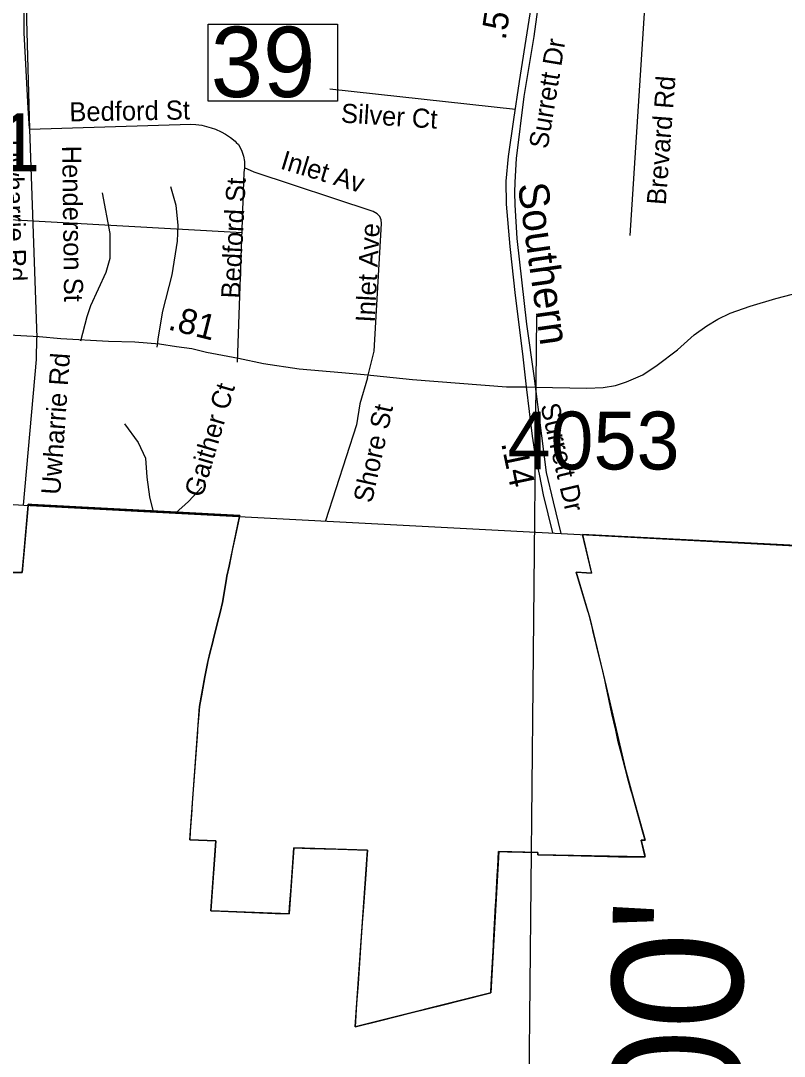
# Model space of a CAD drawing. Extents: x 1662474 to 1856135, y 779280 to 917889.
# Drawn here: x 1701349 to 1705150, y 788215 to 793367 of the extents above; entities that cross this region are included whole.
import ezdxf

# ---------------------------------------------------------------- set-up
doc = ezdxf.new("R2010")
doc.units = 0
for name, color, linetype in [('Cogo Default Point CELL', 7, 'Continuous'), ('Default', 7, 'Continuous'), ('Exist Boundary Political City Limit New', 7, 'Continuous'), ('Exist Boundary Political CountyLine', 7, 'Continuous'), ('Exist Hydrographic Misc Water Feature', 7, 'Continuous'), ('Exist Railroad Mainline', 7, 'Continuous'), ('Exist Railroad Mainline Label', 7, 'Continuous'), ('Exist Road Non-System Type 51', 7, 'Continuous'), ('Exist Road Non-System Type 51 Label', 7, 'Continuous'), ('Exist Road Primary Interstate Service Attributed', 7, 'Continuous'), ('Exist Road Secondary Mileage Tenths English Label', 7, 'Continuous'), ('Exist Road Secondary Structure Standard Bridge Number Label', 7, 'Continuous'), ('Exist Road Secondary Type 51 Attributed', 7, 'Continuous'), ('Map Preparation Boundary City Limit Buffer Line', 7, 'Continuous'), ('Map Preparation Longitude Latitude Label', 7, 'Continuous'), ('Map Preparation Longitude Latitude Lines', 7, 'Continuous'), ('Prop DGN Element Guardrail', 7, 'Continuous')]:
    doc.layers.add(name, color=color, linetype=linetype)

msp = doc.modelspace()

# ---------------------------------------------------------------- linework, layer by layer
at = {"layer": 'Default'}
msp.add_lwpolyline([(1702437.8, 790900.6), (1702439.5, 790905.9), (1701405.2, 790960.8), (1701386.8, 790962.3), (1701386.2, 790956.2)], dxfattribs=at)
at = {"layer": 'Exist Boundary Political City Limit New'}
msp.add_line((1704194.5, 790344.2), (1704176, 790415.8), dxfattribs=at)
for points in [[(1700651, 790693.2), (1700654.2, 790692.9), (1700851.9, 790671.3), (1700889, 790667.2), (1701135.4, 790640.3), (1701307.2, 790621.5), (1701357.1, 790621.1), (1701364.8, 790709), (1701386.2, 790956.2)], [(1704263.8, 790054.6), (1704357.2, 789648.5), (1704391.9, 789521.2), (1704456.5, 789289.7), (1704436.9, 789289.2), (1704455, 789216.1), (1704455.7, 789213.2), (1704456.2, 789211), (1704457.2, 789207.1), (1703923.6, 789217.2), (1703922.2, 789228.5), (1703729.2, 789232.8), (1703688.9, 788530), (1703013.2, 788361.7), (1703074.8, 789240.4), (1702708.9, 789251.9), (1702684.8, 788923), (1702295.6, 788938.9), (1702320.6, 789286.1), (1702190.5, 789292), (1702239.5, 789955.3), (1702266.5, 790103.5), (1702278.4, 790168.6), (1702290.6, 790220.1), (1702304.9, 790276.9), (1702309.1, 790293.6), (1702335.2, 790397.7), (1702341.5, 790422.5), (1702354.1, 790472.8), (1702360.2, 790510.4), (1702373.8, 790592.6), (1702375.9, 790603.4), (1702386.1, 790653.9), (1702437.8, 790900.6), (1701386.2, 790956.2), (1701357.1, 790621.1), (1701307.2, 790621.5)], [(1701386.2, 790956.2), (1701386.8, 790962.3), (1701405.2, 790960.8), (1702439.5, 790905.9), (1702437.8, 790900.6)], [(1702437.8, 790900.6), (1702416.6, 790799.6), (1702404.1, 790740), (1702386.1, 790653.9), (1702375.9, 790603.4), (1702373.8, 790592.6), (1702360.2, 790510.4), (1702354.1, 790472.8), (1702341.5, 790422.5), (1702335.2, 790397.7), (1702309.1, 790293.6), (1702304.9, 790276.9), (1702290.6, 790220.1), (1702280.6, 790178.2), (1702278.4, 790168.6), (1702266.5, 790103.5), (1702261.2, 790074.8), (1702249, 790007.4), (1702239.5, 789955.3), (1702237.8, 789935.2), (1702234.4, 789897.1), (1702229.8, 789841.6), (1702228.8, 789829.6), (1702215.9, 789651.6), (1702203.1, 789475.1), (1702198.8, 789414.2), (1702197.6, 789397.6), (1702193.2, 789333.1), (1702190.5, 789292), (1702320.6, 789286.1), (1702315.4, 789213.3), (1702309.1, 789125.5), (1702302.5, 789035.2), (1702295.6, 788938.9), (1702306.4, 788938.4), (1702423.8, 788933.6), (1702537.6, 788929), (1702615.4, 788925.8), (1702684.8, 788923), (1702685.2, 788928.4), (1702687.5, 788959.1), (1702694.8, 789058.6), (1702703.4, 789176.9), (1702708.9, 789251.9), (1702710.2, 789251.9), (1702790.4, 789249.3), (1702928, 789245), (1703074.8, 789240.4), (1703071.9, 789197.8), (1703068, 789142.4), (1703056.8, 788983.3), (1703053.8, 788939.1), (1703049.5, 788879.2), (1703042.8, 788782.4), (1703037.2, 788705.3), (1703028.2, 788576.9), (1703021.2, 788476.4), (1703013.2, 788361.7), (1703141.1, 788393.5), (1703291.2, 788430.9), (1703453.1, 788471.2), (1703545.5, 788494.2), (1703688.9, 788530), (1703689.1, 788534.9), (1703691.1, 788571.3), (1703701.6, 788768.1), (1703702.1, 788778.5), (1703712.6, 788967.4), (1703712.8, 788968.2), (1703713.4, 788980.8), (1703720.9, 789113.8), (1703723.4, 789157.5), (1703727.6, 789232.8), (1703729.2, 789232.8), (1703771.8, 789231.8), (1703922.2, 789228.5), (1703923.6, 789217.2), (1704074.1, 789213.7), (1704269.9, 789209.1), (1704325.2, 789207.8), (1704334.9, 789207.7), (1704408.6, 789207.2), (1704457.2, 789207.1), (1704455.9, 789212.4), (1704436.9, 789289.2), (1704440, 789289.3), (1704456.5, 789289.7), (1704455, 789294.9), (1704442.2, 789340.7), (1704425.2, 789401.4), (1704391.9, 789521.2), (1704386.4, 789541.1), (1704374.5, 789583.5), (1704371.2, 789595.2), (1704357.2, 789648.5)], [(1704176, 790415.8), (1704172.5, 790429.4), (1704113.6, 790624.3), (1704117.1, 790624.1), (1704190.9, 790618.4), (1704189.6, 790623.9), (1704145.4, 790811.2)], [(1704145.4, 790811.2), (1704190.9, 790618.4), (1704113.6, 790624.3), (1704182.2, 790394.7), (1704263.8, 790054.6)], [(1704145.4, 790811.2), (1704145.4, 790811.2), (1707146.4, 790657.5), (1711557, 790424.6)], [(1711562.1, 790424.3), (1707146.4, 790657.5), (1704145.4, 790811.2)], [(1704263.8, 790054.6), (1704254.2, 790096), (1704251.9, 790106.9), (1704249.4, 790118.2), (1704215.5, 790259), (1704197.5, 790332.6), (1704194.5, 790344.2)], [(1704357.2, 789648.5), (1704337.1, 789724.9), (1704323.4, 789778.9), (1704311.4, 789837.9), (1704291.6, 789920.8), (1704263.8, 790054.6)]]:
    msp.add_lwpolyline(points, dxfattribs=at)
at = {"layer": 'Exist Boundary Political CountyLine'}
msp.add_lwpolyline([(1690037.5, 791664.5), (1701364.2, 790957.5), (1714716, 790252.3), (1740499.2, 788706.5), (1750629.1, 788065.3), (1759370.2, 787540.1), (1762189.4, 787333), (1768414.3, 786933.6), (1776472.8, 786425.7), (1794607.1, 785397.2), (1814974.6, 784258.7), (1839558.3, 782880.6)], dxfattribs=at)
at = {"layer": 'Exist Hydrographic Misc Water Feature'}
for points in [[(1701865.8, 791361.1), (1701933.4, 791268.7), (1701971.1, 791190.7), (1701976.9, 791096.3), (1701990.5, 790998.4), (1702009.4, 790923.4)], [(1702251.5, 791047.3), (1702184.1, 790974.7), (1702120.5, 790917.6)]]:
    msp.add_lwpolyline(points, dxfattribs=at)
at = {"layer": 'Exist Railroad Mainline'}
msp.add_lwpolyline([(1704039.5, 790816.2), (1704000.6, 790973.4), (1703966.5, 791120.1), (1703942.3, 791302.1), (1703904.4, 791600.1), (1703868.6, 791857.4), (1703819.6, 792284), (1703809.6, 792451.5), (1703808.5, 792512.9), (1703811, 792564.1), (1703816.4, 792682.1), (1703855.4, 792990.5), (1703904.2, 793289.3), (1703933.5, 793498.1)], dxfattribs=at)
at = {"layer": 'Exist Road Non-System Type 51'}
for p, q in [((1704499.9, 794164.1), (1704380.8, 792298.8)), ((1703812, 792925.6), (1702887.6, 793026.1)), ((1701392.6, 792827.1), (1701430.1, 791789.6))]:
    msp.add_line(p, q, dxfattribs=at)
for points in [[(1702439, 794176.2), (1702404.1, 794184.1), (1702379.4, 794185.1), (1702358.1, 794177.8), (1702266.6, 794117.4), (1702097.9, 794000.6), (1701414.6, 793494.9), (1701392.4, 793472.2), (1701389.1, 793464.1), (1701378.6, 793435.8), (1701378.6, 793372.5), (1701392.6, 792827.1)], [(1701392.6, 792827.1), (1702196.5, 792852.4), (1702221.4, 792851.5), (1702251.4, 792847.6), (1702297.6, 792835.2), (1702319.6, 792827.4), (1702347.1, 792814.8), (1702368.1, 792803.2), (1702393.1, 792786.7), (1702416.4, 792767.9), (1702422.2, 792762.2), (1702433.8, 792751.2), (1702448.5, 792724), (1702458.4, 792692.8), (1702462.4, 792667.2), (1702462.6, 792635.8)], [(1702462.6, 792635.8), (1702459.5, 792612.4), (1702426.9, 791667.9)], [(1703075, 791590.9), (1703107.8, 791723.8), (1703145.4, 792357.9), (1703143.5, 792376.5), (1703135.9, 792393.2), (1703128.8, 792401.2), (1703123.5, 792407.2), (1703103.9, 792417.7), (1702511.8, 792614), (1702462.6, 792635.8)], [(1701648.8, 791773.9), (1701680.2, 791895.7), (1701698.1, 791949.7), (1701775.5, 792115.6), (1701794.4, 792186.2), (1701794.4, 792309.2), (1701756.4, 792511.4)], [(1702028.9, 791742.4), (1702034.4, 791795.1), (1702057.1, 791922.2), (1702102.9, 792103.8), (1702129.9, 792270.2), (1702132.5, 792349.7), (1702122.5, 792448.1), (1702097.4, 792540.8)], [(1701362.9, 790957.6), (1701427.5, 791681.5), (1701430.1, 791789.6)], [(1703075, 791590.9), (1703037.1, 791461.8), (1703020.6, 791356.6), (1702866.1, 790878.2)]]:
    msp.add_lwpolyline(points, dxfattribs=at)
at = {"layer": 'Exist Road Primary Interstate Service Attributed'}
msp.add_lwpolyline([(1701393.8, 792831.7), (1701386.5, 792932.5), (1701366.2, 793307.1), (1701366.7, 793429.2), (1701377.1, 793455), (1701426.8, 793498), (1702061.5, 793958.6), (1702282.1, 794117.7), (1702399.3, 794196.2), (1702444.2, 794197.8), (1702543.9, 794158.6), (1702597.5, 794144.8), (1702728.1, 794133.4), (1703140.9, 794170.4), (1703241, 794170.3), (1703306.2, 794164)], dxfattribs=at)
at = {"layer": 'Exist Road Secondary Structure Standard Bridge Number Label'}
msp.add_line((1700055.8, 792446.3), (1702450.8, 792314), dxfattribs=at)
msp.add_lwpolyline([(1702282.5, 793350.1), (1702926.7, 793350.1), (1702926.7, 792967.8), (1702282.5, 792967.8)], close=True, dxfattribs=at)
at = {"layer": 'Exist Road Secondary Type 51 Attributed'}
for points in [[(1703882.1, 794502.3), (1703904.9, 794462.9), (1703938, 794392.1), (1703964, 794318.9), (1703975.8, 794244.3), (1703982.9, 794135.7), (1703978.2, 794005.9), (1703964, 793902), (1703921.5, 793646.3), (1703829.4, 793065.1), (1703801.1, 792876.3), (1703775.1, 792692.1), (1703763.3, 792569.4), (1703765.8, 792455.1), (1703783.3, 792244.4), (1703810.3, 791999.9), (1703846.8, 791709.2), (1703864.7, 791544.9)], [(1703911.5, 791544.1), (1704167.1, 791539.8), (1704248.1, 791542.3), (1704308.8, 791552.4), (1704364.5, 791570.2), (1704445.5, 791605.6), (1704516.3, 791653.6), (1704617.6, 791729.5), (1704701.8, 791803.9), (1704764.7, 791849.5), (1704819, 791882), (1704879.7, 791912.4), (1704979.5, 791947.1), (1705108.1, 791984.8), (1705317.7, 792039.3)], [(1701014.5, 791819), (1701441.7, 791795.9), (1701549.5, 791785.7), (1701785.7, 791772.8), (1701916.6, 791770.3), (1702039.8, 791760), (1702124.6, 791747.2), (1702201.6, 791736.9), (1702273.4, 791719), (1702434, 791688.5), (1702558.5, 791662), (1702735.9, 791635.6), (1702946.8, 791617), (1703058, 791606.5), (1703299, 791582.6), (1703767.2, 791544.9), (1703864.7, 791544.9)], [(1703864.7, 791544.9), (1703911.5, 791544.1)], [(1703864.7, 791544.9), (1703895.3, 791300.2), (1703910.2, 791202.1), (1703929.2, 791111.5), (1703949, 791008.1), (1703996.4, 790818.5)]]:
    msp.add_lwpolyline(points, dxfattribs=at)
at = {"layer": 'Map Preparation Boundary City Limit Buffer Line'}
msp.add_line((1704194.5, 790344.2), (1704176, 790415.8), dxfattribs=at)
for points in [[(1700651, 790693.2), (1700654.2, 790692.9), (1700851.9, 790671.3), (1700889, 790667.2), (1701135.4, 790640.3), (1701307.2, 790621.5), (1701357.1, 790621.1), (1701364.8, 790709), (1701386.2, 790956.2)], [(1704263.8, 790054.6), (1704357.2, 789648.5), (1704391.9, 789521.2), (1704456.5, 789289.7), (1704436.9, 789289.2), (1704455, 789216.1), (1704455.7, 789213.2), (1704456.2, 789211), (1704457.2, 789207.1), (1703923.6, 789217.2), (1703922.2, 789228.5), (1703729.2, 789232.8), (1703688.9, 788530), (1703013.2, 788361.7), (1703074.8, 789240.4), (1702708.9, 789251.9), (1702684.8, 788923), (1702295.6, 788938.9), (1702320.6, 789286.1), (1702190.5, 789292), (1702239.5, 789955.3), (1702266.5, 790103.5), (1702278.4, 790168.6), (1702290.6, 790220.1), (1702304.9, 790276.9), (1702309.1, 790293.6), (1702335.2, 790397.7), (1702341.5, 790422.5), (1702354.1, 790472.8), (1702360.2, 790510.4), (1702373.8, 790592.6), (1702375.9, 790603.4), (1702386.1, 790653.9), (1702437.8, 790900.6), (1701386.2, 790956.2), (1701357.1, 790621.1), (1701307.2, 790621.5)], [(1702437.8, 790900.6), (1702439.5, 790905.9), (1701405.2, 790960.8), (1701386.8, 790962.3), (1701386.2, 790956.2)], [(1701386.2, 790956.2), (1701386.8, 790962.3), (1701405.2, 790960.8), (1702439.5, 790905.9), (1702437.8, 790900.6)], [(1702437.8, 790900.6), (1702416.6, 790799.6), (1702404.1, 790740), (1702386.1, 790653.9), (1702375.9, 790603.4), (1702373.8, 790592.6), (1702360.2, 790510.4), (1702354.1, 790472.8), (1702341.5, 790422.5), (1702335.2, 790397.7), (1702309.1, 790293.6), (1702304.9, 790276.9), (1702290.6, 790220.1), (1702280.6, 790178.2), (1702278.4, 790168.6), (1702266.5, 790103.5), (1702261.2, 790074.8), (1702249, 790007.4), (1702239.5, 789955.3), (1702237.8, 789935.2), (1702234.4, 789897.1), (1702229.8, 789841.6), (1702228.8, 789829.6), (1702215.9, 789651.6), (1702203.1, 789475.1), (1702198.8, 789414.2), (1702197.6, 789397.6), (1702193.2, 789333.1), (1702190.5, 789292), (1702320.6, 789286.1), (1702315.4, 789213.3), (1702309.1, 789125.5), (1702302.5, 789035.2), (1702295.6, 788938.9), (1702306.4, 788938.4), (1702423.8, 788933.6), (1702537.6, 788929), (1702615.4, 788925.8), (1702684.8, 788923), (1702685.2, 788928.4), (1702687.5, 788959.1), (1702694.8, 789058.6), (1702703.4, 789176.9), (1702708.9, 789251.9), (1702710.2, 789251.9), (1702790.4, 789249.3), (1702928, 789245), (1703074.8, 789240.4), (1703071.9, 789197.8), (1703068, 789142.4), (1703056.8, 788983.3), (1703053.8, 788939.1), (1703049.5, 788879.2), (1703042.8, 788782.4), (1703037.2, 788705.3), (1703028.2, 788576.9), (1703021.2, 788476.4), (1703013.2, 788361.7), (1703141.1, 788393.5), (1703291.2, 788430.9), (1703453.1, 788471.2), (1703545.5, 788494.2), (1703688.9, 788530), (1703689.1, 788534.9), (1703691.1, 788571.3), (1703701.6, 788768.1), (1703702.1, 788778.5), (1703712.6, 788967.4), (1703712.8, 788968.2), (1703713.4, 788980.8), (1703720.9, 789113.8), (1703723.4, 789157.5), (1703727.6, 789232.8), (1703729.2, 789232.8), (1703771.8, 789231.8), (1703922.2, 789228.5), (1703923.6, 789217.2), (1704074.1, 789213.7), (1704269.9, 789209.1), (1704325.2, 789207.8), (1704334.9, 789207.7), (1704408.6, 789207.2), (1704457.2, 789207.1), (1704455.9, 789212.4), (1704436.9, 789289.2), (1704440, 789289.3), (1704456.5, 789289.7), (1704455, 789294.9), (1704442.2, 789340.7), (1704425.2, 789401.4), (1704391.9, 789521.2), (1704386.4, 789541.1), (1704374.5, 789583.5), (1704371.2, 789595.2), (1704357.2, 789648.5)], [(1704176, 790415.8), (1704172.5, 790429.4), (1704113.6, 790624.3), (1704117.1, 790624.1), (1704190.9, 790618.4), (1704189.6, 790623.9), (1704145.4, 790811.2)], [(1704145.4, 790811.2), (1704190.9, 790618.4), (1704113.6, 790624.3), (1704182.2, 790394.7), (1704263.8, 790054.6)], [(1704145.4, 790811.2), (1704145.4, 790811.2), (1707146.4, 790657.5), (1711557, 790424.6)], [(1711562.1, 790424.3), (1707146.4, 790657.5), (1704145.4, 790811.2)], [(1704263.8, 790054.6), (1704254.2, 790096), (1704251.9, 790106.9), (1704249.4, 790118.2), (1704215.5, 790259), (1704197.5, 790332.6), (1704194.5, 790344.2)], [(1704357.2, 789648.5), (1704337.1, 789724.9), (1704323.4, 789778.9), (1704311.4, 789837.9), (1704291.6, 789920.8), (1704263.8, 790054.6)]]:
    msp.add_lwpolyline(points, dxfattribs=at)
at = {"layer": 'Map Preparation Longitude Latitude Lines'}
msp.add_lwpolyline([(1703865, 786594.4), (1703899.9, 790055), (1703918.5, 791899.5)], dxfattribs=at)

# ---------------------------------------------------------------- texts
at = {"layer": 'Cogo Default Point CELL'}
for s, p in [('1231', (1700588.5, 792618.1)), ('4053', (1703771.6, 791134.5))]:
    msp.add_text(s, height=288, dxfattribs=at).set_placement(p)
at = {"layer": 'Exist Railroad Mainline Label'}
msp.add_text('Southern', height=150, rotation=278.0526, dxfattribs=at).set_placement((1703822.8, 792552.5))
at = {"layer": 'Exist Road Non-System Type 51 Label'}
for s, rotation, p in [('Surrett Dr', 80.6703, (1703971.7, 792726.3)), ('Brevard Rd', 85.6066, (1704559.2, 792448.4)), ('Bedford St', 0.9589, (1701592.3, 792866.3)), ('Silver Ct', 356.2893, (1702941.1, 792861.1)), ('Uwharrie Rd', 271.8199, (1701262.3, 792774.2)), ('Henderson St', 270.746, (1701555.5, 792745.1)), ('Inlet Av', 343.0867, (1702636.9, 792632.8)), ('Bedford St', 87.3167, (1702441.3, 791983.6)), ('Inlet Ave', 86.9634, (1703111, 791864.5)), ('Uwharrie Rd', 85.9873, (1701546, 791006.6)), ('Gaither Ct', 73.6193, (1702253.4, 790991.1)), ('Shore St', 77.5408, (1703096.7, 790963.4)), ('Surrett Dr', 283.277, (1703935.1, 791452.9))]:
    msp.add_text(s, height=95, rotation=rotation, dxfattribs=at).set_placement(p)
at = {"layer": 'Exist Road Secondary Mileage Tenths English Label'}
msp.add_text('.14', height=125, rotation=281.8295, dxfattribs=at).set_placement((1703739.9, 791265))
at = {"layer": 'Exist Road Secondary Structure Standard Bridge Number Label'}
msp.add_text('39', height=350, dxfattribs=at).set_placement((1702295.1, 792987.5))
at = {"layer": 'Map Preparation Longitude Latitude Label'}
msp.add_text("80° 00'", height=650, rotation=89.4228, dxfattribs=at).set_placement((1704919.8, 786306.3))
at = {"layer": 'Prop DGN Element Guardrail'}
for s, rotation, p in [('.57', 81.4601, (1703762.6, 793267.8)), ('.81', 345.9705, (1702077.7, 791832.3))]:
    msp.add_text(s, height=125, rotation=rotation, dxfattribs=at).set_placement(p)

doc.saveas('drawing.dxf')
